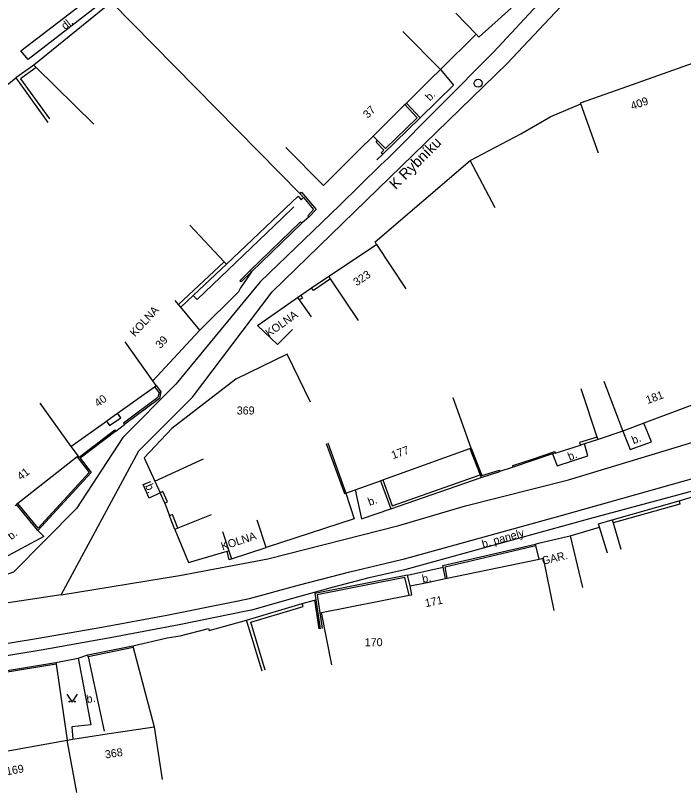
# Model space of a CAD drawing. Extents: x -577457 to -568404, y -1208466 to -1201387.
# Drawn here: x -575077.3 to -575014.7, y -1204370.3 to -1204297.5 of the extents above; entities that cross this region are included whole.
import ezdxf

# ---------------------------------------------------------------- set-up
doc = ezdxf.new("R2010")
doc.units = 0
for name, color, linetype in [('BUDOVY_MĚŘ', 7, 'Continuous'), ('MAP_ZN_BP', 7, 'Continuous'), ('NÁZVY_ULIC_TOK_SMĚR', 7, 'Continuous'), ('POMOC_POPIS', 7, 'Continuous'), ('ROZHRANÍ_PLOCH', 7, 'Continuous'), ('ZN_DOPLŇKOVÉ', 7, 'Continuous'), ('ZN_KULTUR', 7, 'Continuous'), ('Č_POPIS_ORIENT', 7, 'Continuous')]:
    doc.layers.add(name, color=color, linetype=linetype)

msp = doc.modelspace()

# ---------------------------------------------------------------- linework, layer by layer
at = {"layer": 'BUDOVY_MĚŘ'}
for points in [[(-575050.65, -1204314.18), (-575068.33, -1204296.24), (-575075.61, -1204302.15)], [(-575037.51, -1204302.54), (-575041.04, -1204298.99)], [(-575075.61, -1204302.15), (-575075.39, -1204302.36)], [(-575020.49, -1204304.3), (-575013.79, -1204301.93)], [(-575075.39, -1204302.36), (-575069.97, -1204307.67)], [(-575038.44, -1204303.46), (-575037.51, -1204302.54)], [(-575043.81, -1204308.79), (-575040.83, -1204305.84)], [(-575040.83, -1204305.84), (-575040.69, -1204305.7)], [(-575040.69, -1204305.7), (-575040.43, -1204305.45)], [(-575024.35, -1204305.76), (-575024.38, -1204305.68), (-575023.23, -1204305.27)], [(-575022.71, -1204310.4), (-575024.35, -1204305.76)], [(-575044.13, -1204309.1), (-575043.81, -1204308.79)], [(-575051.99, -1204309.86), (-575048.47, -1204313.41), (-575044.8, -1204309.77)], [(-575057.56, -1204320.77), (-575050.83, -1204314.42), (-575050.55, -1204314.75), (-575050.34, -1204314.55)], [(-575050.34, -1204314.55), (-575050.65, -1204314.18)], [(-575060.99, -1204317.14), (-575057.76, -1204320.55)], [(-575047.97, -1204321.9), (-575043.51, -1204318.93)], [(-575043.51, -1204318.93), (-575040.74, -1204323.09)], [(-575057.76, -1204320.55), (-575057.56, -1204320.77)], [(-575047.8, -1204322.15), (-575047.97, -1204321.9)], [(-575045.2, -1204326.06), (-575047.8, -1204322.15)], [(-575051.38, -1204326.89), (-575052.78, -1204328.32), (-575054.63, -1204326.51), (-575050.9, -1204323.89)], [(-575050.9, -1204323.89), (-575050.73, -1204324.13)], [(-575062.03, -1204324.57), (-575062.37, -1204324.17)], [(-575061.83, -1204324.81), (-575062.03, -1204324.57)], [(-575050.73, -1204324.13), (-575049.62, -1204325.7)], [(-575060.04, -1204326.95), (-575061.83, -1204324.81)], [(-575060.12, -1204327.03), (-575060.04, -1204326.95)], [(-575064.44, -1204331.71), (-575067.04, -1204328.07)], [(-575012.74, -1204328.2), (-575011.02, -1204332.89), (-575018.45, -1204335.68)], [(-575064.44, -1204331.71), (-575061.71, -1204328.75)], [(-575049.69, -1204333.72), (-575051.86, -1204329.22), (-575056.68, -1204331.55), (-575062.66, -1204336.16), (-575065.25, -1204338.93), (-575064.26, -1204341.1)], [(-575064.13, -1204332.14), (-575064.44, -1204331.71)], [(-575022.19, -1204331.74), (-575020.43, -1204336.42)], [(-575067.75, -1204334.73), (-575064.29, -1204332.26)], [(-575064.29, -1204332.26), (-575064.13, -1204332.14)], [(-575022.82, -1204336.97), (-575024.33, -1204332.45)], [(-575034.63, -1204338.01), (-575036.32, -1204333.3)], [(-575075.03, -1204333.79), (-575072.12, -1204337.86)], [(-575067.86, -1204334.81), (-575067.75, -1204334.73)], [(-575072.12, -1204337.86), (-575068.8, -1204335.48)], [(-575068.8, -1204335.48), (-575068.62, -1204335.35)], [(-575020.43, -1204336.42), (-575022.75, -1204337.19)], [(-575020.19, -1204336.33), (-575020.43, -1204336.42)], [(-575022.75, -1204337.19), (-575022.82, -1204336.97)], [(-575072.12, -1204337.86), (-575071.44, -1204338.76)], [(-575048.06, -1204337.52), (-575046.37, -1204342.23)], [(-575042.9, -1204340.98), (-575034.76, -1204338.06)], [(-575034.76, -1204338.06), (-575034.63, -1204338.01)], [(-575071.54, -1204338.84), (-575077.1, -1204343.21)], [(-575071.44, -1204338.76), (-575071.54, -1204338.84)], [(-575064.26, -1204341.1), (-575059.71, -1204339.01)], [(-575043.13, -1204341.06), (-575042.9, -1204340.98)], [(-575046.37, -1204342.23), (-575045.49, -1204341.91)], [(-575077.22, -1204343.3), (-575077.35, -1204343.4)], [(-575077.1, -1204343.21), (-575077.22, -1204343.3)], [(-575058.98, -1204344.25), (-575062.1, -1204345.52)], [(-575053.84, -1204347.33), (-575054.69, -1204344.75)], [(-575022.61, -1204345.41), (-575022.7, -1204345.11), (-575021.43, -1204344.72)], [(-575021.43, -1204344.72), (-575021.34, -1204345.01)], [(-575021.34, -1204345.01), (-575020.6, -1204347.47)], [(-575062.1, -1204345.52), (-575062.38, -1204345.63)], [(-575062.38, -1204345.63), (-575061.12, -1204348.73), (-575057.5, -1204347.67)], [(-575057.92, -1204345.82), (-575057.33, -1204347.62)], [(-575021.87, -1204347.85), (-575022.61, -1204345.41)], [(-575025.65, -1204346.28), (-575025.36, -1204346.21)], [(-575025.36, -1204346.21), (-575024.2, -1204351.07)], [(-575057.07, -1204348.39), (-575053.84, -1204347.33)], [(-575028.62, -1204346.99), (-575028.33, -1204346.92)], [(-575028.58, -1204347.14), (-575028.62, -1204346.99)], [(-575028.27, -1204348.41), (-575028.58, -1204347.14)], [(-575057.5, -1204347.67), (-575057.33, -1204347.62)], [(-575057.33, -1204347.62), (-575057.07, -1204348.39)], [(-575036.89, -1204350.2), (-575028.27, -1204348.41)], [(-575028.27, -1204348.41), (-575027.9, -1204348.33), (-575026.88, -1204353.22)], [(-575037.04, -1204350.23), (-575036.89, -1204350.2)], [(-575040.43, -1204351.78), (-575040.2, -1204351.74), (-575040.34, -1204350.92)], [(-575040.34, -1204350.92), (-575038.75, -1204350.59)], [(-575047.68, -1204358.31), (-575048.64, -1204353.4), (-575040.43, -1204351.78)], [(-575068.94, -1204364.81), (-575064.32, -1204364.11)], [(-575064.32, -1204364.11), (-575063.57, -1204369.06)], [(-575079.78, -1204366.68), (-575072.46, -1204365.35)], [(-575072.46, -1204365.35), (-575071.95, -1204365.27)], [(-575071.57, -1204370.26), (-575072.46, -1204365.35)]]:
    msp.add_lwpolyline(points, dxfattribs=at)
at = {"layer": 'MAP_ZN_BP'}
for radius in [0.375, 0.0005]:
    msp.add_circle((-575033.98, -1204303.841), radius, dxfattribs=at)
at = {"layer": 'ROZHRANÍ_PLOCH'}
for points in [[(-575019.09, -1204278.47), (-575018.74, -1204285.05), (-575020.55, -1204288.01), (-575032.55, -1204300.93), (-575042.42, -1204310.86), (-575043.09, -1204311.49), (-575046.96, -1204315.28), (-575054.41, -1204322.45), (-575062.29, -1204332.03), (-575067.25, -1204337.03), (-575071.61, -1204343.68), (-575077.49, -1204349.63), (-575090.83, -1204354.43)], [(-575073.03, -1204351.75), (-575065.76, -1204338.27), (-575060.72, -1204333.24), (-575053.27, -1204323.37), (-575031.25, -1204301.98), (-575019.81, -1204289.77), (-575015.52, -1204281.77)], [(-575069.34, -1204295.05), (-575068.69, -1204295.84), (-575076.14, -1204301.61), (-575076.82, -1204300.8), (-575069.34, -1204295.05)], [(-575034.17, -1204299.25), (-575033.92, -1204299.53), (-575030.88, -1204296.8), (-575031.87, -1204295.71)], [(-575037.51, -1204302.54), (-575036.29, -1204304.01), (-575039.42, -1204307.09)], [(-575043.81, -1204308.79), (-575043.4, -1204309.21)], [(-575042.91, -1204310.49), (-575043.47, -1204311.02)], [(-575060.66, -1204323.71), (-575060.31, -1204324.09), (-575052.34, -1204316.46), (-575051.23, -1204315.4)], [(-575112.08, -1204359.63), (-575090.82, -1204358.14), (-575086.79, -1204357.63), (-575082.77, -1204357.05), (-575081.47, -1204356.83), (-575075.35, -1204355.85), (-575069.24, -1204354.79), (-575063.15, -1204353.66), (-575057.07, -1204352.44), (-575055.38, -1204352.09), (-575050.7, -1204350.81), (-575046, -1204349.6), (-575041.29, -1204348.48), (-575040.87, -1204348.38), (-575026.09, -1204344.3), (-575011.33, -1204340.15), (-575011.2, -1204340.11), (-575008.41, -1204339.08), (-575005.89, -1204337.76), (-575001.29, -1204336.46), (-575001.25, -1204336.61), (-574992.97, -1204334.37), (-574965, -1204327.92)], [(-575073.03, -1204351.75), (-575061.94, -1204349.94), (-575053.68, -1204348.38), (-575041.42, -1204345.26), (-575035.15, -1204343.42), (-575025.52, -1204340.97), (-575014.27, -1204337.59), (-575004.17, -1204334.29), (-574996.13, -1204331.94), (-574983.36, -1204328.65)], [(-575068.8, -1204335.48), (-575068.5, -1204335.89), (-575067.44, -1204335.16), (-575067.75, -1204334.73)], [(-575020.43, -1204336.42), (-575019.73, -1204338.15), (-575017.73, -1204337.42), (-575018.45, -1204335.68)], [(-575027.01, -1204338.56), (-575026.58, -1204339.67), (-575023.71, -1204338.74), (-575024.02, -1204337.6)], [(-575081.4, -1204357.96), (-575074.91, -1204356.9), (-575068.44, -1204355.75), (-575061.98, -1204354.53), (-575055.54, -1204353.23), (-575055.19, -1204353.16), (-575051.32, -1204352.05), (-575047.63, -1204351.03), (-575044.17, -1204350.14), (-575040.71, -1204349.36), (-575023.53, -1204344.61), (-575010.76, -1204341.18), (-575008.02, -1204340.15), (-575005.48, -1204338.92), (-575003.67, -1204338.33)], [(-575063.77, -1204342.2), (-575064.79, -1204342.7), (-575065.37, -1204341.42), (-575064.65, -1204341.14)], [(-575045.49, -1204341.91), (-575044.89, -1204344.63), (-575042.17, -1204343.71)], [(-575075.21, -1204345.74), (-575074.67, -1204346.28), (-575078.88, -1204348.54)], [(-575040.59, -1204349.91), (-575037.24, -1204349.17)], [(-575073.03, -1204351.75), (-575090.83, -1204354.43)], [(-575071.44, -1204357.68), (-575070.27, -1204363.94), (-575072.05, -1204364.11), (-575071.95, -1204365.27)], [(-575070.51, -1204357.56), (-575069, -1204364.51)]]:
    msp.add_lwpolyline(points, dxfattribs=at)
at = {"layer": 'ZN_DOPLŇKOVÉ'}
for points in [[(-575036.06, -1204297.27), (-575034.17, -1204299.25)], [(-575034.17, -1204299.25), (-575037.51, -1204302.54)], [(-575075.61, -1204302.15), (-575077.27, -1204303.34)], [(-575075.39, -1204302.36), (-575076.85, -1204303.41), (-575074.14, -1204307.17)], [(-575084.2, -1204309.82), (-575084.47, -1204309.07), (-575077.27, -1204303.34)], [(-575077.27, -1204303.34), (-575074.27, -1204307.51)], [(-575040.43, -1204305.45), (-575038.44, -1204303.46)], [(-575023.23, -1204305.27), (-575020.49, -1204304.3)], [(-575043.4, -1204309.21), (-575042.65, -1204309.96), (-575039.7, -1204307.08), (-575040.83, -1204305.84)], [(-575040.69, -1204305.7), (-575039.42, -1204307.09)], [(-575027.17, -1204306.94), (-575024.35, -1204305.76)], [(-575039.42, -1204307.09), (-575042.91, -1204310.49)], [(-575029.97, -1204308.58), (-575027.17, -1204306.94)], [(-575034.71, -1204311.08), (-575029.97, -1204308.58)], [(-575044.8, -1204309.77), (-575044.13, -1204309.1)], [(-575042.91, -1204310.49), (-575043.05, -1204310.34), (-575042.8, -1204310.1), (-575043.54, -1204309.35), (-575043.4, -1204309.21)], [(-575043.51, -1204318.93), (-575043.63, -1204318.69), (-575034.71, -1204311.08)], [(-575032.38, -1204315.5), (-575034.71, -1204311.08)], [(-575050.65, -1204314.18), (-575050.52, -1204314.05), (-575049.16, -1204315.66), (-575049.8, -1204316.35)], [(-575050.34, -1204314.55), (-575049.39, -1204315.65), (-575049.92, -1204316.24), (-575049.8, -1204316.35)], [(-575049.8, -1204316.35), (-575050.49, -1204316.93)], [(-575055.33, -1204321.37), (-575050.61, -1204316.81), (-575050.49, -1204316.93)], [(-575050.49, -1204316.93), (-575055.21, -1204321.49)], [(-575057.76, -1204320.55), (-575062.03, -1204324.57)], [(-575057.56, -1204320.77), (-575060.66, -1204323.71)], [(-575055.21, -1204321.49), (-575056.25, -1204323.01), (-575056.43, -1204323.36), (-575060.04, -1204326.95)], [(-575055.21, -1204321.49), (-575056.18, -1204322.45), (-575056.3, -1204322.33), (-575055.33, -1204321.37)], [(-575055.33, -1204321.37), (-575055.21, -1204321.49)], [(-575049.58, -1204322.99), (-575047.97, -1204321.9)], [(-575047.8, -1204322.15), (-575049.41, -1204323.24), (-575049.58, -1204322.99)], [(-575050.6, -1204323.7), (-575049.58, -1204322.99)], [(-575060.66, -1204323.71), (-575061.83, -1204324.81)], [(-575050.9, -1204323.89), (-575050.6, -1204323.7)], [(-575050.6, -1204323.7), (-575050.44, -1204323.95), (-575050.73, -1204324.13)], [(-575061.71, -1204328.75), (-575060.12, -1204327.03)], [(-575063.69, -1204332.73), (-575063.82, -1204333.37), (-575067.1, -1204335.8)], [(-575064.29, -1204332.26), (-575063.87, -1204332.82)], [(-575064.13, -1204332.14), (-575063.69, -1204332.73)], [(-575063.87, -1204332.82), (-575063.69, -1204332.73)], [(-575063.87, -1204332.82), (-575063.97, -1204333.28), (-575067.19, -1204335.67), (-575067.1, -1204335.8)], [(-575068.62, -1204335.35), (-575067.86, -1204334.81)], [(-575018.45, -1204335.68), (-575020.19, -1204336.33)], [(-575067.91, -1204336.41), (-575071.25, -1204338.96), (-575070.22, -1204340.29), (-575075.21, -1204345.74)], [(-575071.44, -1204338.76), (-575071.36, -1204338.85), (-575068, -1204336.29), (-575067.91, -1204336.41)], [(-575067.91, -1204336.41), (-575067.1, -1204335.8)], [(-575022.82, -1204336.97), (-575024.48, -1204337.49), (-575024.4, -1204337.72)], [(-575048.2, -1204337.57), (-575046.51, -1204342.27), (-575046.37, -1204342.23)], [(-575026.75, -1204338.47), (-575024.4, -1204337.72)], [(-575024.02, -1204337.6), (-575024.4, -1204337.72)], [(-575022.75, -1204337.19), (-575024.02, -1204337.6)], [(-575034.76, -1204338.06), (-575033.79, -1204340.52)], [(-575034.63, -1204338.01), (-575033.62, -1204340.58), (-575031.99, -1204340.06), (-575031.95, -1204340.19)], [(-575030.69, -1204339.79), (-575030.74, -1204339.65), (-575028.89, -1204339.03), (-575026.8, -1204338.33), (-575026.75, -1204338.47)], [(-575027.01, -1204338.56), (-575028.84, -1204339.18), (-575030.69, -1204339.79)], [(-575026.75, -1204338.47), (-575027.01, -1204338.56)], [(-575071.54, -1204338.84), (-575070.42, -1204340.28), (-575075.2, -1204345.51), (-575077.1, -1204343.21)], [(-575030.69, -1204339.79), (-575031.95, -1204340.19)], [(-575042.9, -1204340.98), (-575042.03, -1204343.41), (-575033.79, -1204340.52)], [(-575042.17, -1204343.71), (-575033.7, -1204340.75)], [(-575033.79, -1204340.52), (-575033.7, -1204340.75)], [(-575033.7, -1204340.75), (-575031.95, -1204340.19)], [(-575064.26, -1204341.1), (-575063.77, -1204342.2)], [(-575045.49, -1204341.91), (-575043.13, -1204341.06)], [(-575043.13, -1204341.06), (-575042.17, -1204343.71)], [(-575063.34, -1204343.17), (-575063.06, -1204343.05), (-575063.5, -1204342.08), (-575063.77, -1204342.2)], [(-575063.34, -1204343.17), (-575063.77, -1204342.2)], [(-575046.37, -1204342.23), (-575045.6, -1204344.63), (-575053.84, -1204347.33)], [(-575021.43, -1204344.72), (-575015.15, -1204342.96)], [(-575015.15, -1204342.96), (-575015.07, -1204343.25), (-575021.34, -1204345.01)], [(-575015.15, -1204342.96), (-575013.81, -1204342.55)], [(-575075.21, -1204345.74), (-575077.22, -1204343.3)], [(-575063.34, -1204343.17), (-575062.89, -1204344.34)], [(-575062.1, -1204345.52), (-575062.61, -1204344.23), (-575062.89, -1204344.34)], [(-575062.38, -1204345.63), (-575062.89, -1204344.34)], [(-575025.36, -1204346.21), (-575022.61, -1204345.41)], [(-575028.33, -1204346.92), (-575025.65, -1204346.28)], [(-575037.24, -1204349.17), (-575037.27, -1204349), (-575028.62, -1204346.99)], [(-575036.89, -1204350.2), (-575037.08, -1204349.12), (-575028.58, -1204347.14)], [(-575057.07, -1204348.39), (-575057.31, -1204348.47), (-575057.5, -1204347.67)], [(-575037.04, -1204350.23), (-575037.24, -1204349.17)], [(-575040.59, -1204349.91), (-575049.26, -1204351.63), (-575049.17, -1204352.22)], [(-575040.43, -1204351.78), (-575040.84, -1204350.12), (-575049.06, -1204351.75), (-575048.58, -1204354.9)], [(-575040.34, -1204350.92), (-575040.59, -1204349.91)], [(-575038.75, -1204350.59), (-575037.04, -1204350.23)], [(-575050.47, -1204352.56), (-575049.31, -1204352.25)], [(-575049.31, -1204352.25), (-575049.17, -1204352.22)], [(-575049.31, -1204352.25), (-575048.9, -1204354.95)], [(-575049.17, -1204352.22), (-575048.76, -1204354.93)], [(-575055.66, -1204354.12), (-575050.47, -1204352.56)], [(-575053.93, -1204358.82), (-575055.28, -1204354.32), (-575050.38, -1204352.85), (-575050.47, -1204352.56)], [(-575059.22, -1204354.89), (-575059.17, -1204355.08), (-575055.66, -1204354.12)], [(-575054.22, -1204358.91), (-575055.66, -1204354.12)], [(-575061.9, -1204355.58), (-575059.22, -1204354.89)], [(-575066.32, -1204356.52), (-575063.1, -1204355.77)], [(-575063.1, -1204355.77), (-575061.9, -1204355.58)], [(-575070.54, -1204357.38), (-575066.32, -1204356.52)], [(-575066.28, -1204356.69), (-575070.51, -1204357.56)], [(-575066.32, -1204356.52), (-575066.28, -1204356.69)], [(-575066.28, -1204356.69), (-575064.32, -1204364.11)], [(-575071.44, -1204357.68), (-575070.54, -1204357.38)], [(-575070.51, -1204357.56), (-575070.54, -1204357.38)], [(-575078.67, -1204358.92), (-575073.53, -1204358.08)], [(-575073.51, -1204358.24), (-575078.65, -1204359.08), (-575078.67, -1204358.92)], [(-575073.53, -1204358.08), (-575071.44, -1204357.68)], [(-575073.53, -1204358.08), (-575073.51, -1204358.24)], [(-575073.51, -1204358.24), (-575072.46, -1204365.35)], [(-575071.95, -1204365.27), (-575068.94, -1204364.81)]]:
    msp.add_lwpolyline(points, dxfattribs=at)
at = {"layer": 'ZN_KULTUR'}
msp.add_lwpolyline([(-575072.51, -1204361.05), (-575072.01, -1204361.8), (-575071.51, -1204361.05)], dxfattribs=at)
for centre in [(-575072.26, -1204361.75), (-575071.76, -1204361.75)]:
    msp.add_circle(centre, 0.05, dxfattribs=at)

# ---------------------------------------------------------------- texts
at = {"layer": 'NÁZVY_ULIC_TOK_SMĚR'}
msp.add_text('K Rybníku', height=1, rotation=45.01002, dxfattribs=at).set_placement((-575041.7, -1204313.85))
at = {"layer": 'POMOC_POPIS'}
for s, rotation, p in [('dl.', 37.75998, (-575072.67, -1204298.87)), ('b.', 44.77997, (-575038.5, -1204305.55)), ('KOLNA', 47.28999, (-575066.13, -1204327.63)), ('KOLNA', 35.12002, (-575053.57, -1204327.64)), ('b.', 21.50001, (-575019.42, -1204337.65)), ('b.', 21.50001, (-575025.41, -1204339.19)), ('b.', 293.68997, (-575065.18, -1204341.54)), ('b.', 19.77002, (-575044.15, -1204343.43)), ('b. panely', 15.57001, (-575033.52, -1204347.36)), ('b.', 38.16002, (-575077.71, -1204346.64)), ('KOLNA', 18.23003, (-575057.92, -1204347.59)), ('GAR.', 13.45001, (-575027.91, -1204348.94)), ('b.', 11.14002, (-575039.15, -1204350.64)), ('b.', 8.59998, (-575070.61, -1204361.89))]:
    msp.add_text(s, height=0.75, rotation=rotation, dxfattribs=at).set_placement(p)
at = {"layer": 'Č_POPIS_ORIENT'}
for s, rotation, p in [('409', 19.51998, (-575019.54, -1204306.35)), ('37', 44.77997, (-575044.32, -1204307.18)), ('323', 33.62002, (-575045.36, -1204322.86)), ('39', 47.28999, (-575063.74, -1204328.74)), ('181', 20.13001, (-575018.11, -1204333.89)), ('40', 35.59002, (-575069.59, -1204334.2)), ('177', 19.77002, (-575041.95, -1204339.05)), ('41', 38.16002, (-575076.8, -1204341.06)), ('171', 11.76999, (-575038.88, -1204352.91)), ('368', 8.59998, (-575068.88, -1204367.08)), ('169', 10.30997, (-575078.13, -1204368.66))]:
    msp.add_text(s, height=0.75, rotation=rotation, dxfattribs=at).set_placement(p)
for s, p in [('369', (-575056.59, -1204334.86)), ('170', (-575044.6, -1204356.56))]:
    msp.add_text(s, height=0.75, dxfattribs=at).set_placement(p)

doc.saveas('drawing.dxf')
